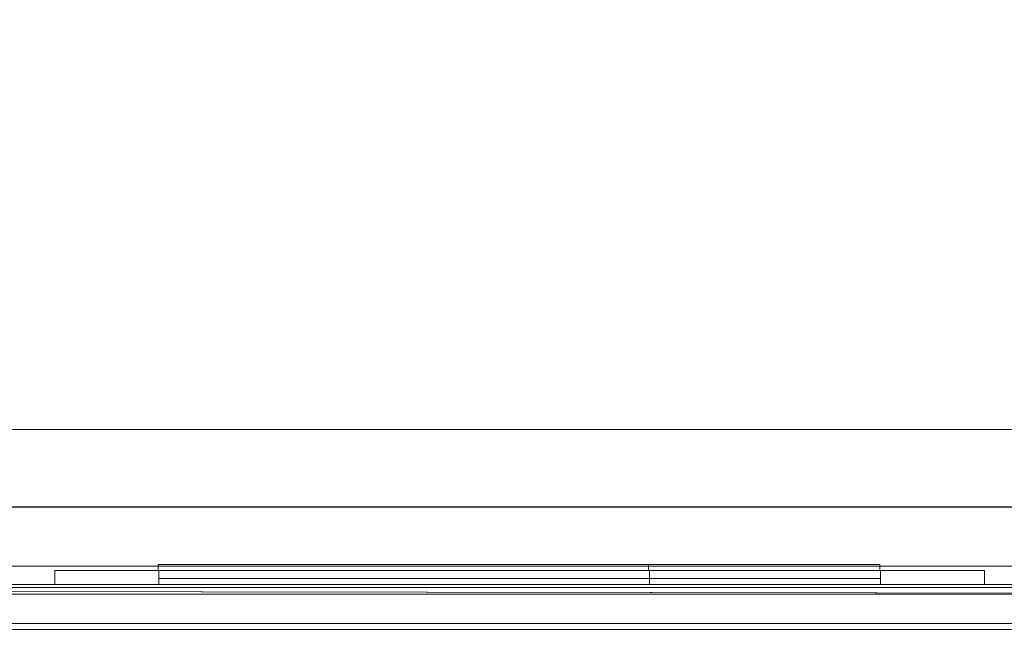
# Model space of a CAD drawing. Header units: inches. Extents: x 813 to 1305, y 19 to 194.
# Tile 238 of 656: x 1203.13 to 1209.47, y 106.37 to 110.37. Entities that reach past the tile are written whole.
import ezdxf

# ---------------------------------------------------------------- set-up
doc = ezdxf.new("R2010")
doc.units = ezdxf.units.IN
doc.header["$MEASUREMENT"] = 0
doc.layers.add('CET color Grey98', color=7, linetype='Continuous', true_color=0xfafafa)
doc.layers.add('CET color NavajoWhite4', color=7, linetype='Continuous', true_color=0x81775f)
doc.layers.add('CET Default', color=7, linetype='Continuous')

# ---------------------------------------------------------------- blocks, each defined once
blk = doc.blocks.new('*C205')
at = {"layer": 'CET color Grey98', "linetype": 'Continuous', "lineweight": 0}
for points, invisible_edges in [([(36.225, 3.09, 5.5505), (31.575, 3.09, 5.5505), (31.575, 3.1294, 5.5505), (36.225, 3.09, 5.5505)], 4), ([(36.225, 3.09, 5.5505), (31.575, 3.1294, 5.5505), (36.225, 3.1294, 5.5505), (36.225, 3.09, 5.5505)], 9), ([(36.225, 3.1294, 7.5505), (31.575, 3.1294, 7.5505), (31.575, 3.09, 7.5505), (36.225, 3.1294, 7.5505)], 4), ([(36.225, 3.1294, 7.5505), (31.575, 3.09, 7.5505), (36.225, 3.09, 7.5505), (36.225, 3.1294, 7.5505)], 9), ([(36.225, 3.1294, 5.5505), (31.575, 3.1294, 5.5505), (31.575, 3.1294, 7.5505), (36.225, 3.1294, 5.5505)], 4), ([(36.225, 3.1294, 5.5505), (31.575, 3.1294, 7.5505), (36.225, 3.1294, 7.5505), (36.225, 3.1294, 5.5505)], 9), ([(31.575, 3.1294, 5.5505), (31.575, 3.09, 5.5505), (31.575, 3.09, 7.5505), (31.575, 3.1294, 5.5505)], 4), ([(31.575, 3.1294, 5.5505), (31.575, 3.09, 7.5505), (31.575, 3.1294, 7.5505), (31.575, 3.1294, 5.5505)], 9), ([(31.575, 3.09, 5.0305), (31.575, 3.1294, 5.0305), (31.575, 3.1294, 3.3705), (31.575, 3.09, 5.0305)], 4), ([(31.575, 3.09, 5.0305), (31.575, 3.1294, 3.3705), (31.575, 3.09, 3.3705), (31.575, 3.09, 5.0305)], 9), ([(31.575, 3.09, 5.0305), (34.735, 3.09, 5.0305), (34.735, 3.1294, 5.0305), (31.575, 3.09, 5.0305)], 4), ([(31.575, 3.09, 5.0305), (34.735, 3.1294, 5.0305), (31.575, 3.1294, 5.0305), (31.575, 3.09, 5.0305)], 9), ([(31.575, 3.1294, 3.3705), (34.735, 3.1294, 3.3705), (34.735, 3.09, 3.3705), (31.575, 3.1294, 3.3705)], 4), ([(31.575, 3.1294, 3.3705), (34.735, 3.09, 3.3705), (31.575, 3.09, 3.3705), (31.575, 3.1294, 3.3705)], 9), ([(31.575, 3.1294, 5.0305), (34.735, 3.1294, 5.0305), (34.735, 3.1294, 3.3705), (31.575, 3.1294, 5.0305)], 4), ([(31.575, 3.1294, 5.0305), (34.735, 3.1294, 3.3705), (31.575, 3.1294, 3.3705), (31.575, 3.1294, 5.0305)], 9), ([(34.735, 3.1294, 5.0305), (34.735, 3.09, 5.0305), (34.735, 3.09, 3.3705), (34.735, 3.1294, 5.0305)], 4), ([(34.735, 3.1294, 5.0305), (34.735, 3.09, 3.3705), (34.735, 3.1294, 3.3705), (34.735, 3.1294, 5.0305)], 9), ([(36.225, 3.09, 5.5505), (36.225, 3.1294, 5.5505), (36.225, 3.1294, 7.5505), (36.225, 3.09, 5.5505)], 4), ([(36.225, 3.09, 5.5505), (36.225, 3.1294, 7.5505), (36.225, 3.09, 7.5505), (36.225, 3.09, 5.5505)], 9), ([(31.58, 3.09, 5.5455), (31.58, 3.09, 5.0305), (30.91, 3.09, 2.5955), (31.58, 3.09, 5.5455)], 15), ([(31.58, 3.09, 7.5455), (31.58, 3.09, 5.5455), (30.91, 3.09, 2.5955), (31.58, 3.09, 7.5455)], 6), ([(31.58, 3.09, 7.5455), (30.91, 3.09, 2.5955), (30.91, 3.09, 8.2155), (31.58, 3.09, 7.5455)], 13), ([(36.23, 3.09, 7.5455), (31.58, 3.09, 7.5455), (30.91, 3.09, 8.2155), (36.23, 3.09, 7.5455)], 6), ([(36.23, 3.09, 7.5455), (30.91, 3.09, 8.2155), (36.9, 3.09, 8.2155), (36.23, 3.09, 7.5455)], 13), ([(34.74, 3.09, 3.3705), (36.9, 3.09, 2.5955), (30.91, 3.09, 2.5955), (34.74, 3.09, 3.3705)], 13), ([(31.58, 3.09, 3.3705), (34.74, 3.09, 3.3705), (30.91, 3.09, 2.5955), (31.58, 3.09, 3.3705)], 6), ([(31.58, 3.09, 3.3705), (30.91, 3.09, 2.5955), (31.58, 3.09, 5.0305), (31.58, 3.09, 3.3705)], 11), ([(30.91, 3.09, 2.5955), (36.9, 3.09, 2.5955), (30.91, 3, 2.5955), (30.91, 3.09, 2.5955)], 2), ([(36.9, 3.09, 2.5955), (36.9, 3, 2.5955), (30.91, 3, 2.5955), (36.9, 3.09, 2.5955)], 4), ([(30.91, 3.09, 8.2155), (30.91, 3.09, 2.5955), (30.91, 3, 8.2155), (30.91, 3.09, 8.2155)], 2), ([(30.91, 3.09, 2.5955), (30.91, 3, 2.5955), (30.91, 3, 8.2155), (30.91, 3.09, 2.5955)], 4), ([(36.9, 3.09, 8.2155), (30.91, 3.09, 8.2155), (36.9, 3, 8.2155), (36.9, 3.09, 8.2155)], 2), ([(30.91, 3.09, 8.2155), (30.91, 3, 8.2155), (36.9, 3, 8.2155), (30.91, 3.09, 8.2155)], 4), ([(31.575, 3.09, 5.5505), (36.225, 3.09, 5.5505), (36.225, 3.09, 7.5505), (31.575, 3.09, 5.5505)], 4), ([(31.575, 3.09, 5.5505), (36.225, 3.09, 7.5505), (31.575, 3.09, 7.5505), (31.575, 3.09, 5.5505)], 9), ([(34.735, 3.09, 5.0305), (31.575, 3.09, 5.0305), (31.575, 3.09, 3.3705), (34.735, 3.09, 5.0305)], 4), ([(34.735, 3.09, 5.0305), (31.575, 3.09, 3.3705), (34.735, 3.09, 3.3705), (34.735, 3.09, 5.0305)], 9), ([(31.58, 3.09, 5.5455), (31.58, 3.09, 7.5455), (31.58, 3, 5.5455), (31.58, 3.09, 5.5455)], 2), ([(31.58, 3.09, 7.5455), (31.58, 3, 7.5455), (31.58, 3, 5.5455), (31.58, 3.09, 7.5455)], 4), ([(36.23, 3.09, 5.5455), (31.58, 3.09, 5.5455), (36.23, 3, 5.5455), (36.23, 3.09, 5.5455)], 2), ([(31.58, 3.09, 5.5455), (31.58, 3, 5.5455), (36.23, 3, 5.5455), (31.58, 3.09, 5.5455)], 4), ([(31.58, 3.09, 5.0305), (34.74, 3.09, 5.0305), (31.58, 3, 5.0305), (31.58, 3.09, 5.0305)], 2), ([(34.74, 3.09, 5.0305), (34.74, 3, 5.0305), (31.58, 3, 5.0305), (34.74, 3.09, 5.0305)], 4), ([(31.58, 3.09, 3.3705), (31.58, 3.09, 5.0305), (31.58, 3, 3.3705), (31.58, 3.09, 3.3705)], 2), ([(31.58, 3.09, 5.0305), (31.58, 3, 5.0305), (31.58, 3, 3.3705), (31.58, 3.09, 5.0305)], 4), ([(34.74, 3.09, 3.3705), (31.58, 3.09, 3.3705), (34.74, 3, 3.3705), (34.74, 3.09, 3.3705)], 2), ([(31.58, 3.09, 3.3705), (31.58, 3, 3.3705), (34.74, 3, 3.3705), (31.58, 3.09, 3.3705)], 4), ([(31.58, 3.09, 5.5455), (36.23, 3.09, 5.5455), (34.74, 3.09, 5.0305), (31.58, 3.09, 5.5455)], 6), ([(31.58, 3.09, 5.5455), (34.74, 3.09, 5.0305), (31.58, 3.09, 5.0305), (31.58, 3.09, 5.5455)], 13), ([(31.58, 3.09, 7.5455), (36.23, 3.09, 7.5455), (31.58, 3, 7.5455), (31.58, 3.09, 7.5455)], 2), ([(36.23, 3.09, 7.5455), (36.23, 3, 7.5455), (31.58, 3, 7.5455), (36.23, 3.09, 7.5455)], 4), ([(36.1675, 3.09, 5.608), (31.6425, 3.09, 5.608), (31.6425, 3.09, 7.483), (36.1675, 3.09, 5.608)], 4), ([(36.1675, 3.09, 5.608), (31.6425, 3.09, 7.483), (36.1675, 3.09, 7.483), (36.1675, 3.09, 5.608)], 9), ([(34.6775, 3.09, 3.433), (31.6425, 3.09, 3.433), (31.6425, 3.09, 4.968), (34.6775, 3.09, 3.433)], 4), ([(34.6775, 3.09, 3.433), (31.6425, 3.09, 4.968), (34.6775, 3.09, 4.968), (34.6775, 3.09, 3.433)], 9), ([(34.74, 3.09, 5.0305), (34.74, 3.09, 3.3705), (34.74, 3, 5.0305), (34.74, 3.09, 5.0305)], 2), ([(34.74, 3.09, 3.3705), (34.74, 3, 3.3705), (34.74, 3, 5.0305), (34.74, 3.09, 3.3705)], 4), ([(36.23, 3.09, 5.5455), (34.74, 3.09, 3.3705), (34.74, 3.09, 5.0305), (36.23, 3.09, 5.5455)], 13), ([(34.74, 3.09, 3.3705), (36.23, 3.09, 5.5455), (36.9, 3.09, 2.5955), (34.74, 3.09, 3.3705)], 15), ([(36.23, 3.09, 5.5455), (36.23, 3.09, 7.5455), (36.9, 3.09, 8.2155), (36.23, 3.09, 5.5455)], 6), ([(36.23, 3.09, 5.5455), (36.9, 3.09, 8.2155), (36.9, 3.09, 2.5955), (36.23, 3.09, 5.5455)], 13), ([(36.23, 3.09, 7.5455), (36.23, 3.09, 5.5455), (36.23, 3, 7.5455), (36.23, 3.09, 7.5455)], 2), ([(36.23, 3.09, 5.5455), (36.23, 3, 5.5455), (36.23, 3, 7.5455), (36.23, 3.09, 5.5455)], 4), ([(36.9, 3.09, 2.5955), (36.9, 3.09, 8.2155), (36.9, 3, 2.5955), (36.9, 3.09, 2.5955)], 2), ([(36.9, 3.09, 8.2155), (36.9, 3, 8.2155), (36.9, 3, 2.5955), (36.9, 3.09, 8.2155)], 4), ([(42, 3, 0.5625), (0, 3, 0.5625), (0, 3, 0.8675), (42, 3, 0.5625)], 4), ([(42, 3, 0.5625), (0, 3, 0.8675), (42, 3, 0.8675), (42, 3, 0.5625)], 9), ([(42, 3, 0.8675), (0, 3, 0.8675), (0, 2.9375, 0.93), (42, 3, 0.8675)], 4), ([(42, 3, 0.8675), (0, 2.9375, 0.93), (42, 2.9375, 0.93), (42, 3, 0.8675)], 9), ([(41.9803, 3, 1.18), (0.0197, 3, 1.18), (0.0197, 3, 8.84), (41.9803, 3, 1.18)], 4), ([(41.9803, 3, 1.18), (0.0197, 3, 8.84), (41.9803, 3, 8.84), (41.9803, 3, 1.18)], 9), ([(41.9803, 3, 8.84), (0.0197, 3, 8.84), (0.0197, 2.9375, 8.9025), (41.9803, 3, 8.84)], 4), ([(41.9803, 3, 8.84), (0.0197, 2.9375, 8.9025), (41.9803, 2.9375, 8.9025), (41.9803, 3, 8.84)], 9), ([(41.8125, 2.9375, 9.09), (0.1875, 3, 9.1525), (41.8125, 3, 9.1525), (41.8125, 2.9375, 9.09)], 9), ([(41.8125, 2.9375, 9.09), (0.1875, 2.9375, 9.09), (0.1875, 3, 9.1525), (41.8125, 2.9375, 9.09)], 4), ([(41.8125, 3, 9.1525), (0.1875, 3, 32.9025), (41.8125, 3, 32.9025), (41.8125, 3, 9.1525)], 9), ([(41.8125, 3, 9.1525), (0.1875, 3, 9.1525), (0.1875, 3, 32.9025), (41.8125, 3, 9.1525)], 4), ([(41.8125, 3, 32.9025), (0.1875, 2.9375, 32.965), (41.8125, 2.9375, 32.965), (41.8125, 3, 32.9025)], 9), ([(41.8125, 3, 32.9025), (0.1875, 3, 32.9025), (0.1875, 2.9375, 32.965), (41.8125, 3, 32.9025)], 4), ([(41.8125, 3, 33.26), (41.8125, 2.75, 33.26), (0.1875, 3, 33.26), (41.8125, 3, 33.26)], 2), ([(0.1875, 3, 33.26), (41.8125, 2.75, 33.26), (0.1875, 2.75, 33.26), (0.1875, 3, 33.26)], 9), ([(41.8125, 3, 33.26), (0.1875, 3, 33.26), (0.1875, 3, 35.005), (41.8125, 3, 33.26)], 4), ([(41.8125, 3, 33.26), (0.1875, 3, 35.005), (41.8125, 3, 35.005), (41.8125, 3, 33.26)], 9), ([(41.8125, 2.75, 34.92), (41.8125, 3, 34.92), (0.1875, 3, 34.92), (41.8125, 2.75, 34.92)], 4), ([(41.8125, 2.75, 34.92), (0.1875, 3, 34.92), (0.1875, 2.75, 34.92), (41.8125, 2.75, 34.92)], 9), ([(41.8125, 3, 35.26), (41.8125, 2.75, 35.26), (0.1875, 3, 35.26), (41.8125, 3, 35.26)], 2), ([(0.1875, 3, 35.26), (41.8125, 2.75, 35.26), (0.1875, 2.75, 35.26), (0.1875, 3, 35.26)], 9), ([(41.8125, 3, 35.26), (0.1875, 3, 35.26), (0.1875, 3, 37.005), (41.8125, 3, 35.26)], 4), ([(41.8125, 3, 35.26), (0.1875, 3, 37.005), (41.8125, 3, 37.005), (41.8125, 3, 35.26)], 9), ([(41.8125, 2.75, 36.92), (41.8125, 3, 36.92), (0.1875, 3, 36.92), (41.8125, 2.75, 36.92)], 4), ([(41.8125, 2.75, 36.92), (0.1875, 3, 36.92), (0.1875, 2.75, 36.92), (41.8125, 2.75, 36.92)], 9), ([(41.8125, 3, 37.26), (41.8125, 2.75, 37.26), (0.1875, 3, 37.26), (41.8125, 3, 37.26)], 2), ([(0.1875, 3, 37.26), (41.8125, 2.75, 37.26), (0.1875, 2.75, 37.26), (0.1875, 3, 37.26)], 9), ([(41.8125, 3, 37.26), (0.1875, 3, 37.26), (0.1875, 3, 39.005), (41.8125, 3, 37.26)], 4), ([(41.8125, 3, 37.26), (0.1875, 3, 39.005), (41.8125, 3, 39.005), (41.8125, 3, 37.26)], 9), ([(41.8125, 2.75, 38.92), (41.8125, 3, 38.92), (0.1875, 3, 38.92), (41.8125, 2.75, 38.92)], 4), ([(41.8125, 2.75, 38.92), (0.1875, 3, 38.92), (0.1875, 2.75, 38.92), (41.8125, 2.75, 38.92)], 9), ([(41.8125, 3, 39.26), (41.8125, 2.75, 39.26), (0.1875, 3, 39.26), (41.8125, 3, 39.26)], 2), ([(0.1875, 3, 39.26), (41.8125, 2.75, 39.26), (0.1875, 2.75, 39.26), (0.1875, 3, 39.26)], 9), ([(41.8125, 3, 39.26), (0.1875, 3, 39.26), (0.1875, 3, 41.005), (41.8125, 3, 39.26)], 4), ([(41.8125, 3, 39.26), (0.1875, 3, 41.005), (41.8125, 3, 41.005), (41.8125, 3, 39.26)], 9), ([(41.8125, 2.75, 40.92), (41.8125, 3, 40.92), (0.1875, 3, 40.92), (41.8125, 2.75, 40.92)], 4), ([(41.8125, 2.75, 40.92), (0.1875, 3, 40.92), (0.1875, 2.75, 40.92), (41.8125, 2.75, 40.92)], 9), ([(41.8125, 3, 41.26), (41.8125, 2.75, 41.26), (0.1875, 3, 41.26), (41.8125, 3, 41.26)], 2), ([(0.1875, 3, 41.26), (41.8125, 2.75, 41.26), (0.1875, 2.75, 41.26), (0.1875, 3, 41.26)], 9), ([(41.8125, 3, 41.26), (0.1875, 3, 41.26), (0.1875, 3, 43.005), (41.8125, 3, 41.26)], 4), ([(41.8125, 3, 41.26), (0.1875, 3, 43.005), (41.8125, 3, 43.005), (41.8125, 3, 41.26)], 9), ([(41.8125, 2.75, 42.92), (41.8125, 3, 42.92), (0.1875, 3, 42.92), (41.8125, 2.75, 42.92)], 4), ([(41.8125, 2.75, 42.92), (0.1875, 3, 42.92), (0.1875, 2.75, 42.92), (41.8125, 2.75, 42.92)], 9), ([(41.8125, 3, 43.26), (41.8125, 2.75, 43.26), (0.1875, 3, 43.26), (41.8125, 3, 43.26)], 2), ([(0.1875, 3, 43.26), (41.8125, 2.75, 43.26), (0.1875, 2.75, 43.26), (0.1875, 3, 43.26)], 9), ([(41.8125, 3, 43.26), (0.1875, 3, 43.26), (0.1875, 3, 45.005), (41.8125, 3, 43.26)], 4), ([(41.8125, 3, 43.26), (0.1875, 3, 45.005), (41.8125, 3, 45.005), (41.8125, 3, 43.26)], 9), ([(41.8125, 2.75, 44.92), (41.8125, 3, 44.92), (0.1875, 3, 44.92), (41.8125, 2.75, 44.92)], 4), ([(41.8125, 2.75, 44.92), (0.1875, 3, 44.92), (0.1875, 2.75, 44.92), (41.8125, 2.75, 44.92)], 9), ([(41.8125, 3, 45.26), (41.8125, 2.75, 45.26), (0.1875, 3, 45.26), (41.8125, 3, 45.26)], 2), ([(0.1875, 3, 45.26), (41.8125, 2.75, 45.26), (0.1875, 2.75, 45.26), (0.1875, 3, 45.26)], 9), ([(41.8125, 3, 45.26), (0.1875, 3, 45.26), (0.1875, 3, 47.005), (41.8125, 3, 45.26)], 4), ([(41.8125, 3, 45.26), (0.1875, 3, 47.005), (41.8125, 3, 47.005), (41.8125, 3, 45.26)], 9), ([(41.8125, 2.75, 46.92), (41.8125, 3, 46.92), (0.1875, 3, 46.92), (41.8125, 2.75, 46.92)], 4), ([(41.8125, 2.75, 46.92), (0.1875, 3, 46.92), (0.1875, 2.75, 46.92), (41.8125, 2.75, 46.92)], 9), ([(41.8125, 3, 47.26), (41.8125, 2.75, 47.26), (0.1875, 3, 47.26), (41.8125, 3, 47.26)], 2), ([(0.1875, 3, 47.26), (41.8125, 2.75, 47.26), (0.1875, 2.75, 47.26), (0.1875, 3, 47.26)], 9), ([(41.8125, 3, 47.26), (0.1875, 3, 47.26), (0.1875, 3, 49.005), (41.8125, 3, 47.26)], 4), ([(41.8125, 3, 47.26), (0.1875, 3, 49.005), (41.8125, 3, 49.005), (41.8125, 3, 47.26)], 9), ([(31.58, 3, 5.0305), (30.91, 3, 2.5955), (31.58, 3, 3.3705), (31.58, 3, 5.0305)], 2), ([(30.91, 3, 2.5955), (34.74, 3, 3.3705), (31.58, 3, 3.3705), (30.91, 3, 2.5955)], 13), ([(30.91, 3, 2.5955), (36.9, 3, 2.5955), (34.74, 3, 3.3705), (30.91, 3, 2.5955)], 6), ([(36.9, 3, 8.2155), (30.91, 3, 8.2155), (36.23, 3, 7.5455), (36.9, 3, 8.2155)], 6), ([(30.91, 3, 8.2155), (31.58, 3, 7.5455), (36.23, 3, 7.5455), (30.91, 3, 8.2155)], 13), ([(30.91, 3, 8.2155), (30.91, 3, 2.5955), (31.58, 3, 7.5455), (30.91, 3, 8.2155)], 6), ([(30.91, 3, 2.5955), (31.58, 3, 5.5455), (31.58, 3, 7.5455), (30.91, 3, 2.5955)], 4), ([(36.23, 3.0394, 5.5455), (31.58, 3.0394, 5.5455), (31.58, 3.0394, 7.5455), (36.23, 3.0394, 5.5455)], 4), ([(36.23, 3.0394, 5.5455), (31.58, 3.0394, 7.5455), (36.23, 3.0394, 7.5455), (36.23, 3.0394, 5.5455)], 9), ([(34.74, 3.0394, 3.3705), (31.58, 3.0394, 3.3705), (31.58, 3.0394, 5.0305), (34.74, 3.0394, 3.3705)], 4), ([(34.74, 3.0394, 3.3705), (31.58, 3.0394, 5.0305), (34.74, 3.0394, 5.0305), (34.74, 3.0394, 3.3705)], 9), ([(31.58, 3, 5.0305), (34.74, 3, 5.0305), (31.58, 3, 5.5455), (31.58, 3, 5.0305)], 2), ([(34.74, 3, 5.0305), (36.23, 3, 5.5455), (31.58, 3, 5.5455), (34.74, 3, 5.0305)], 13), ([(36.9, 3, 2.5955), (36.23, 3, 5.5455), (34.74, 3, 3.3705), (36.9, 3, 2.5955)], 15), ([(34.74, 3, 5.0305), (34.74, 3, 3.3705), (36.23, 3, 5.5455), (34.74, 3, 5.0305)], 6), ([(36.9, 3, 2.5955), (36.9, 3, 8.2155), (36.23, 3, 5.5455), (36.9, 3, 2.5955)], 6), ([(36.9, 3, 8.2155), (36.23, 3, 7.5455), (36.23, 3, 5.5455), (36.9, 3, 8.2155)], 13), ([(42, 2.9375, 0.93), (0, 2.9375, 0.93), (0, 2.75, 0.93), (42, 2.9375, 0.93)], 4), ([(42, 2.9375, 0.93), (0, 2.75, 0.93), (42, 2.75, 0.93), (42, 2.9375, 0.93)], 9), ([(42, 2.75, 0.5), (0, 2.75, 0.5), (0, 2.9375, 0.5), (42, 2.75, 0.5)], 4), ([(42, 2.75, 0.5), (0, 2.9375, 0.5), (42, 2.9375, 0.5), (42, 2.75, 0.5)], 9), ([(41.9803, 2.9375, 8.9025), (0.0197, 2.9375, 8.9025), (0.0197, 2.75, 8.9025), (41.9803, 2.9375, 8.9025)], 4), ([(41.9803, 2.9375, 8.9025), (0.0197, 2.75, 8.9025), (41.9803, 2.75, 8.9025), (41.9803, 2.9375, 8.9025)], 9), ([(41.9803, 2.75, 1.1175), (0.0197, 2.75, 1.1175), (0.0197, 2.9375, 1.1175), (41.9803, 2.75, 1.1175)], 4), ([(41.9803, 2.75, 1.1175), (0.0197, 2.9375, 1.1175), (41.9803, 2.9375, 1.1175), (41.9803, 2.75, 1.1175)], 9), ([(0.0312, 0.0197, 49.5), (41.9687, 0.0197, 49.5), (41.9687, 2.9803, 49.5), (0.0312, 0.0197, 49.5)], 4), ([(0.0312, 0.0197, 49.5), (41.9687, 2.9803, 49.5), (0.0312, 2.9803, 49.5), (0.0312, 0.0197, 49.5)], 9), ([(0.0312, 2.9803, 49.5), (41.9687, 2.9803, 49.5), (41.9687, 2.9803, 49.25), (0.0312, 2.9803, 49.5)], 4), ([(0.0312, 2.9803, 49.5), (41.9687, 2.9803, 49.25), (0.0312, 2.9803, 49.25), (0.0312, 2.9803, 49.5)], 9), ([(0.0312, 2.9803, 49.25), (41.9687, 2.9803, 49.25), (41.9687, 0.0197, 49.25), (0.0312, 2.9803, 49.25)], 4), ([(0.0312, 2.9803, 49.25), (41.9687, 0.0197, 49.25), (0.0312, 0.0197, 49.25), (0.0312, 2.9803, 49.25)], 9), ([(41.8125, 2.75, 9.09), (0.1875, 2.9375, 9.09), (41.8125, 2.9375, 9.09), (41.8125, 2.75, 9.09)], 9), ([(41.8125, 2.75, 9.09), (0.1875, 2.75, 9.09), (0.1875, 2.9375, 9.09), (41.8125, 2.75, 9.09)], 4), ([(41.8125, 2.9375, 32.965), (0.1875, 2.75, 32.965), (41.8125, 2.75, 32.965), (41.8125, 2.9375, 32.965)], 9), ([(41.8125, 2.9375, 32.965), (0.1875, 2.9375, 32.965), (0.1875, 2.75, 32.965), (41.8125, 2.9375, 32.965)], 4), ([(42, 2.75, 0.93), (0, 2.75, 0.93), (0, 2.75, 0.5), (42, 2.75, 0.93)], 4), ([(42, 2.75, 0.93), (0, 2.75, 0.5), (42, 2.75, 0.5), (42, 2.75, 0.93)], 9), ([(41.9803, 2.75, 8.9025), (0.0197, 2.75, 8.9025), (0.0197, 2.75, 1.1175), (41.9803, 2.75, 8.9025)], 4), ([(41.9803, 2.75, 8.9025), (0.0197, 2.75, 1.1175), (41.9803, 2.75, 1.1175), (41.9803, 2.75, 8.9025)], 9), ([(41.9803, 2.7106, 0.93), (0.0197, 2.7106, 0.93), (0.0197, 2.75, 0.93), (41.9803, 2.7106, 0.93)], 4), ([(41.9803, 2.7106, 0.93), (0.0197, 2.75, 0.93), (41.9803, 2.75, 0.93), (41.9803, 2.7106, 0.93)], 9), ([(41.9803, 2.75, 1.1175), (0.0197, 2.75, 1.1175), (0.0197, 2.7106, 1.1175), (41.9803, 2.75, 1.1175)], 4), ([(41.9803, 2.75, 1.1175), (0.0197, 2.7106, 1.1175), (41.9803, 2.7106, 1.1175), (41.9803, 2.75, 1.1175)], 9), ([(41.9803, 2.75, 0.93), (0.0197, 2.75, 0.93), (0.0197, 2.75, 1.1175), (41.9803, 2.75, 0.93)], 4), ([(41.9803, 2.75, 0.93), (0.0197, 2.75, 1.1175), (41.9803, 2.75, 1.1175), (41.9803, 2.75, 0.93)], 9), ([(41.9803, 2.7106, 8.9025), (0.0197, 2.7106, 8.9025), (0.0197, 2.75, 8.9025), (41.9803, 2.7106, 8.9025)], 4), ([(41.9803, 2.7106, 8.9025), (0.0197, 2.75, 8.9025), (41.9803, 2.75, 8.9025), (41.9803, 2.7106, 8.9025)], 9), ([(41.9803, 2.75, 9.09), (0.0197, 2.75, 9.09), (0.0197, 2.7106, 9.09), (41.9803, 2.75, 9.09)], 4), ([(41.9803, 2.75, 9.09), (0.0197, 2.7106, 9.09), (41.9803, 2.7106, 9.09), (41.9803, 2.75, 9.09)], 9), ([(41.9803, 2.75, 8.9025), (0.0197, 2.75, 8.9025), (0.0197, 2.75, 9.09), (41.9803, 2.75, 8.9025)], 4), ([(41.9803, 2.75, 8.9025), (0.0197, 2.75, 9.09), (41.9803, 2.75, 9.09), (41.9803, 2.75, 8.9025)], 9), ([(41.8125, 2.75, 32.965), (0.1875, 2.75, 9.09), (41.8125, 2.75, 9.09), (41.8125, 2.75, 32.965)], 9), ([(41.8125, 2.75, 32.965), (0.1875, 2.75, 32.965), (0.1875, 2.75, 9.09), (41.8125, 2.75, 32.965)], 4), ([(41.8125, 2.75, 32.92), (0.1875, 2.75, 32.92), (0.1875, 2.75, 33.26), (41.8125, 2.75, 32.92)], 4), ([(41.8125, 2.75, 32.92), (0.1875, 2.75, 33.26), (41.8125, 2.75, 33.26), (41.8125, 2.75, 32.92)], 9), ([(41.8125, 2.75, 34.92), (0.1875, 2.75, 34.92), (0.1875, 2.75, 35.26), (41.8125, 2.75, 34.92)], 4), ([(41.8125, 2.75, 34.92), (0.1875, 2.75, 35.26), (41.8125, 2.75, 35.26), (41.8125, 2.75, 34.92)], 9), ([(41.8125, 2.75, 36.92), (0.1875, 2.75, 36.92), (0.1875, 2.75, 37.26), (41.8125, 2.75, 36.92)], 4), ([(41.8125, 2.75, 36.92), (0.1875, 2.75, 37.26), (41.8125, 2.75, 37.26), (41.8125, 2.75, 36.92)], 9), ([(41.8125, 2.75, 38.92), (0.1875, 2.75, 38.92), (0.1875, 2.75, 39.26), (41.8125, 2.75, 38.92)], 4), ([(41.8125, 2.75, 38.92), (0.1875, 2.75, 39.26), (41.8125, 2.75, 39.26), (41.8125, 2.75, 38.92)], 9), ([(41.8125, 2.75, 40.92), (0.1875, 2.75, 40.92), (0.1875, 2.75, 41.26), (41.8125, 2.75, 40.92)], 4), ([(41.8125, 2.75, 40.92), (0.1875, 2.75, 41.26), (41.8125, 2.75, 41.26), (41.8125, 2.75, 40.92)], 9), ([(41.8125, 2.75, 42.92), (0.1875, 2.75, 42.92), (0.1875, 2.75, 43.26), (41.8125, 2.75, 42.92)], 4), ([(41.8125, 2.75, 42.92), (0.1875, 2.75, 43.26), (41.8125, 2.75, 43.26), (41.8125, 2.75, 42.92)], 9), ([(41.8125, 2.75, 44.92), (0.1875, 2.75, 44.92), (0.1875, 2.75, 45.26), (41.8125, 2.75, 44.92)], 4), ([(41.8125, 2.75, 44.92), (0.1875, 2.75, 45.26), (41.8125, 2.75, 45.26), (41.8125, 2.75, 44.92)], 9), ([(41.8125, 2.75, 46.92), (0.1875, 2.75, 46.92), (0.1875, 2.75, 47.26), (41.8125, 2.75, 46.92)], 4), ([(41.8125, 2.75, 46.92), (0.1875, 2.75, 47.26), (41.8125, 2.75, 47.26), (41.8125, 2.75, 46.92)], 9), ([(0.0197, 2.7106, 0.93), (41.9803, 2.7106, 0.93), (41.9803, 2.7106, 1.1175), (0.0197, 2.7106, 0.93)], 4), ([(0.0197, 2.7106, 0.93), (41.9803, 2.7106, 1.1175), (0.0197, 2.7106, 1.1175), (0.0197, 2.7106, 0.93)], 9), ([(0.0197, 2.7106, 8.9025), (41.9803, 2.7106, 8.9025), (41.9803, 2.7106, 9.09), (0.0197, 2.7106, 8.9025)], 4), ([(0.0197, 2.7106, 8.9025), (41.9803, 2.7106, 9.09), (0.0197, 2.7106, 9.09), (0.0197, 2.7106, 8.9025)], 9)]:
    blk.add_3dface(points, dxfattribs=dict(at, invisible_edges=invisible_edges))
for points in [[(42, 2.9375, 0.5), (0, 2.9375, 0.5), (0, 3, 0.5625), (42, 2.9375, 0.5)], [(42, 2.9375, 0.5), (0, 3, 0.5625), (42, 3, 0.5625), (42, 2.9375, 0.5)], [(41.9803, 2.9375, 1.1175), (0.0197, 2.9375, 1.1175), (0.0197, 3, 1.18), (41.9803, 2.9375, 1.1175)], [(41.9803, 2.9375, 1.1175), (0.0197, 3, 1.18), (41.9803, 3, 1.18), (41.9803, 2.9375, 1.1175)], [(30.91, 3, 2.5955), (31.58, 3, 5.0305), (31.58, 3, 5.5455), (30.91, 3, 2.5955)]]:
    blk.add_3dface(points, dxfattribs=at)
blk = doc.blocks.new('*C208')
at = {"layer": 'CET Default', "linetype": 'Continuous', "lineweight": 0, "rotation": 359.9999999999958}
blk.add_blockref('*C205', (373.7222, 916.8549), dxfattribs=at)
blk = doc.blocks.new('*C250')
at = {"layer": 'CET color Grey98', "linetype": 'Continuous', "lineweight": 0}
for points, invisible_edges in [([(41.49, 14, 65), (0.5, 14, 65), (0.5, 14, 65.5), (41.49, 14, 65)], 4), ([(41.49, 14, 65), (0.5, 14, 65.5), (41.49, 14, 65.5), (41.49, 14, 65)], 9), ([(0.5, 14, 65), (41.49, 14, 65), (41.49, 0.3125, 65), (0.5, 14, 65)], 4), ([(0.5, 14, 65), (41.49, 0.3125, 65), (0.5, 0.3125, 65), (0.5, 14, 65)], 9), ([(0.5, 0.3125, 65.5), (41.49, 0.3125, 65.5), (41.49, 14, 65.5), (0.5, 0.3125, 65.5)], 4), ([(0.5, 0.3125, 65.5), (41.49, 14, 65.5), (0.5, 14, 65.5), (0.5, 0.3125, 65.5)], 9), ([(41.49, 14, 49.5), (0.5, 14, 49.5), (0.5, 14, 65), (41.49, 14, 49.5)], 4), ([(41.49, 14, 49.5), (0.5, 14, 65), (41.49, 14, 65), (41.49, 14, 49.5)], 9), ([(0.5, 14, 49.5), (41.49, 14, 49.5), (41.49, 13.5, 49.5), (0.5, 14, 49.5)], 4), ([(0.5, 14, 49.5), (41.49, 13.5, 49.5), (0.5, 13.5, 49.5), (0.5, 14, 49.5)], 9), ([(0.5, 13.5, 65), (41.49, 13.5, 65), (41.49, 14, 65), (0.5, 13.5, 65)], 4), ([(0.5, 13.5, 65), (41.49, 14, 65), (0.5, 14, 65), (0.5, 13.5, 65)], 9), ([(41.49, 13.999, 51), (0.51, 13.999, 51), (0.51, 13.999, 51.5), (41.49, 13.999, 51)], 4), ([(41.49, 13.999, 51), (0.51, 13.999, 51.5), (41.49, 13.999, 51.5), (41.49, 13.999, 51)], 9), ([(0.51, 13.999, 51), (41.49, 13.999, 51), (41.49, 0.3125, 51), (0.51, 13.999, 51)], 4), ([(0.51, 13.999, 51), (41.49, 0.3125, 51), (0.51, 0.3125, 51), (0.51, 13.999, 51)], 9), ([(0.51, 0.3125, 51.5), (41.49, 0.3125, 51.5), (41.49, 13.999, 51.5), (0.51, 0.3125, 51.5)], 4), ([(0.51, 0.3125, 51.5), (41.49, 13.999, 51.5), (0.51, 13.999, 51.5), (0.51, 0.3125, 51.5)], 9), ([(41.49, 13.501, 49.5), (0.5, 13.501, 49.5), (0.5, 13.501, 51.501), (41.49, 13.501, 49.5)], 4), ([(41.49, 13.501, 49.5), (0.5, 13.501, 51.501), (41.49, 13.501, 51.501), (41.49, 13.501, 49.5)], 9), ([(0.5, 13.501, 49.5), (41.49, 13.501, 49.5), (41.49, 13, 49.5), (0.5, 13.501, 49.5)], 4), ([(0.5, 13.501, 49.5), (41.49, 13, 49.5), (0.5, 13, 49.5), (0.5, 13.501, 49.5)], 9), ([(0.5, 13, 51.501), (41.49, 13, 51.501), (41.49, 13.501, 51.501), (0.5, 13, 51.501)], 4), ([(0.5, 13, 51.501), (41.49, 13.501, 51.501), (0.5, 13.501, 51.501), (0.5, 13, 51.501)], 9), ([(0.5, 13.5, 49.5), (41.49, 13.5, 49.5), (41.49, 13.5, 65), (0.5, 13.5, 49.5)], 4), ([(0.5, 13.5, 49.5), (41.49, 13.5, 65), (0.5, 13.5, 65), (0.5, 13.5, 49.5)], 9), ([(0.5, 13, 49.5), (41.49, 13, 49.5), (41.49, 13, 51.501), (0.5, 13, 49.5)], 4), ([(0.5, 13, 49.5), (41.49, 13, 51.501), (0.5, 13, 51.501), (0.5, 13, 49.5)], 9)]:
    blk.add_3dface(points, dxfattribs=dict(at, invisible_edges=invisible_edges))
blk = doc.blocks.new('*C194')
at = {"layer": 'CET Default', "linetype": 'Continuous', "lineweight": 0, "rotation": 179.9999999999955}
blk.add_blockref('*C250', (415.7222, 933.8549), dxfattribs=at)
blk = doc.blocks.new('*C217')
at = {"layer": 'CET color Grey98', "linetype": 'Continuous', "lineweight": 0}
for points, invisible_edges in [([(0.1181, -0.1181, 29), (84, 0, 28.8819), (0, 0, 28.8819), (0.1181, -0.1181, 29)], 9), ([(0, 0, 28.8819), (84, 0, 28.8819), (84, 0, 27.8681), (0, 0, 28.8819)], 4), ([(0, 0, 28.8819), (84, 0, 27.8681), (0, 0, 27.8681), (0, 0, 28.8819)], 9), ([(0, 0, 27.8681), (84, 0, 27.8681), (83.8819, -0.1181, 27.75), (0, 0, 27.8681)], 4), ([(0, 0, 27.8681), (83.8819, -0.1181, 27.75), (0.1181, -0.1181, 27.75), (0, 0, 27.8681)], 9), ([(0.1181, -0.1181, 29), (83.8819, -0.1181, 29), (84, 0, 28.8819), (0.1181, -0.1181, 29)], 4), ([(0.1181, -23.913, 29), (83.8819, -23.913, 29), (83.8819, -0.1181, 29), (0.1181, -23.913, 29)], 4), ([(0.1181, -23.913, 29), (83.8819, -0.1181, 29), (0.1181, -0.1181, 29), (0.1181, -23.913, 29)], 9), ([(0.1181, -0.1181, 27.75), (83.8819, -0.1181, 27.75), (83.8819, -0.1181, 29), (0.1181, -0.1181, 27.75)], 4), ([(0.1181, -0.1181, 27.75), (83.8819, -0.1181, 29), (0.1181, -0.1181, 29), (0.1181, -0.1181, 27.75)], 9)]:
    blk.add_3dface(points, dxfattribs=dict(at, invisible_edges=invisible_edges))
at = {"layer": 'CET color NavajoWhite4', "linetype": 'Continuous', "lineweight": 0}
for points, invisible_edges in [([(0.1181, -23.913, 27.75), (83.8819, -0.1181, 27.75), (83.8819, -23.913, 27.75), (0.1181, -23.913, 27.75)], 9), ([(0.1181, -23.913, 27.75), (0.1181, -0.1181, 27.75), (83.8819, -0.1181, 27.75), (0.1181, -23.913, 27.75)], 4)]:
    blk.add_3dface(points, dxfattribs=dict(at, invisible_edges=invisible_edges))
blk = doc.blocks.new('*C213')
at = {"layer": 'CET Default', "linetype": 'Continuous', "lineweight": 0, "rotation": 179.9999999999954}
blk.add_blockref('*C217', (415.7222, 919.8549), dxfattribs=at)

msp = doc.modelspace()

# ---------------------------------------------------------------- block references
at = {"layer": 'CET Default', "linetype": 'Continuous', "lineweight": 0}
for name in ['*C213', '*C194', '*C208']:
    msp.add_blockref(name, (798.7199, -813.1289), dxfattribs=at)

doc.saveas('drawing.dxf')
